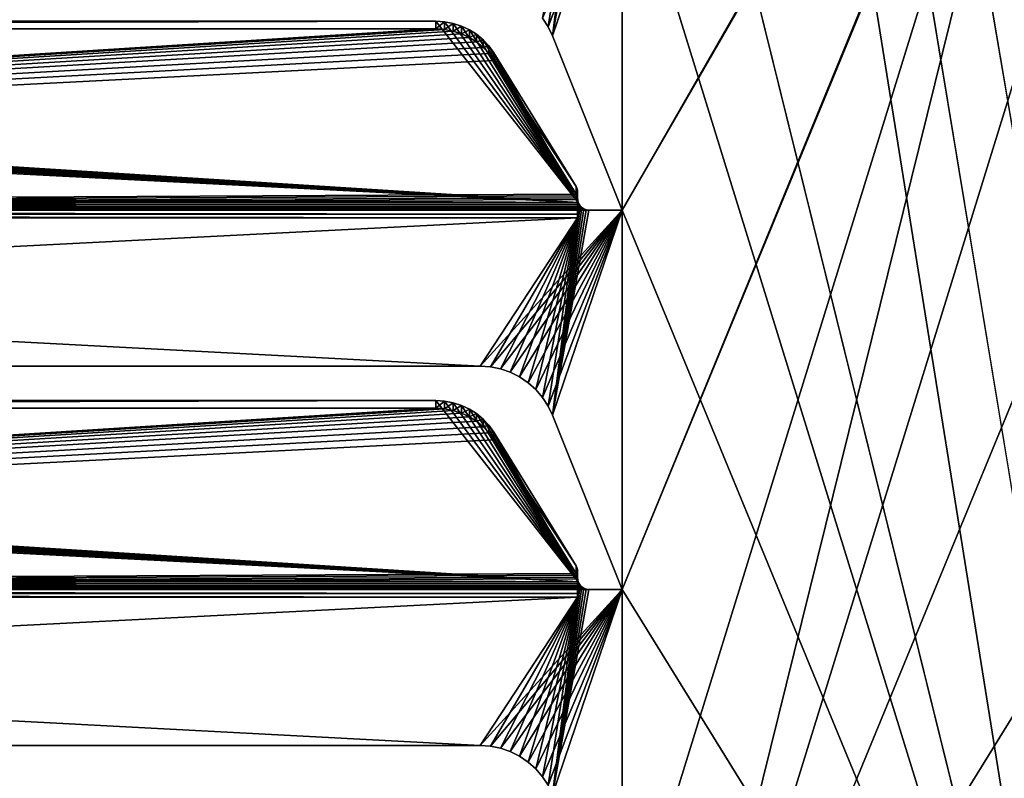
# Model space of a CAD drawing. Extents: x -547 to 547, y 0 to 578.
# Tile 260 of 472: x 43 to 87, y 38 to 72. Entities that reach past the tile are written whole.
import ezdxf

# ---------------------------------------------------------------- set-up
doc = ezdxf.new("R2010")
doc.units = 0
doc.header["$LTSCALE"] = 65.185185
for name, color, linetype in [('3', 7, 'CONTINUOUS'), ('332', 7, 'CONTINUOUS'), ('339', 7, 'CONTINUOUS'), ('398', 7, 'CONTINUOUS'), ('399', 7, 'CONTINUOUS'), ('436', 7, 'CONTINUOUS'), ('437', 7, 'CONTINUOUS'), ('438', 7, 'CONTINUOUS'), ('441', 7, 'CONTINUOUS'), ('443', 7, 'CONTINUOUS'), ('444', 7, 'CONTINUOUS'), ('445', 7, 'CONTINUOUS'), ('446', 7, 'CONTINUOUS'), ('447', 7, 'CONTINUOUS'), ('448', 7, 'CONTINUOUS'), ('475', 7, 'CONTINUOUS'), ('476', 7, 'CONTINUOUS'), ('480', 7, 'CONTINUOUS'), ('482', 7, 'CONTINUOUS'), ('483', 7, 'CONTINUOUS'), ('484', 7, 'CONTINUOUS'), ('485', 7, 'CONTINUOUS'), ('486', 7, 'CONTINUOUS'), ('487', 7, 'CONTINUOUS'), ('603', 7, 'CONTINUOUS'), ('605', 7, 'CONTINUOUS'), ('615', 7, 'CONTINUOUS'), ('617', 7, 'CONTINUOUS'), ('675', 7, 'CONTINUOUS'), ('676', 7, 'CONTINUOUS'), ('687', 7, 'CONTINUOUS'), ('688', 7, 'CONTINUOUS'), ('9', 7, 'CONTINUOUS')]:
    doc.layers.add(name, color=color, linetype=linetype)

msp = doc.modelspace()

# ---------------------------------------------------------------- linework, layer by layer
at = {"layer": '3', "color": 7, "linetype": 'CONTINUOUS'}
for points in [[(528.7, 1.5, -68), (-528.7, 1.5, -68), (528.7, 576.5, -68), (528.7, 1.5, -68)], [(528.7, 576.5, -68), (-528.7, 1.5, -68), (-528.7, 576.5, -68), (528.7, 576.5, -68)]]:
    msp.add_3dface(points, dxfattribs=at)
at = {"layer": '332', "color": 7, "linetype": 'CONTINUOUS'}
for points in [[(90.5, 12, 68), (90.5, 29, 68), (0, 576.5, 68), (90.5, 12, 68)], [(69.5, 97, 68), (90.5, 12, 68), (0, 576.5, 68), (69.5, 97, 68)], [(90.5, 29, 68), (90.5, 46, 68), (0, 576.5, 68), (90.5, 29, 68)], [(90.5, 46, 68), (90.5, 63, 68), (0, 576.5, 68), (90.5, 46, 68)], [(90.5, 63, 68), (90.5, 80, 68), (0, 576.5, 68), (90.5, 63, 68)], [(0, 576.5, 68), (226.18, 105.217, 68), (525, 1.5, 68), (0, 576.5, 68)], [(525, 576.5, 68), (0, 576.5, 68), (525, 1.5, 68), (525, 576.5, 68)], [(69.5, 80, 68), (90.5, 12, 68), (69.5, 97, 68), (69.5, 80, 68)], [(65.927, 71.604, 68), (66.18, 71.217, 68), (69.5, 80, 68), (65.927, 71.604, 68)], [(66.18, 71.217, 68), (66.38, 70.8, 68), (69.5, 80, 68), (66.18, 71.217, 68)], [(66.38, 70.8, 68), (69.5, 63, 68), (69.5, 80, 68), (66.38, 70.8, 68)], [(69.5, 63, 68), (90.5, 12, 68), (69.5, 80, 68), (69.5, 63, 68)], [(-63.13, 56, 68), (63.13, 56, 68), (-69.5, 63, 68), (-63.13, 56, 68)], [(63.13, 56, 68), (69.5, 63, 68), (-69.5, 63, 68), (63.13, 56, 68)], [(63.13, 56, 68), (63.592, 55.969, 68), (69.5, 63, 68), (63.13, 56, 68)], [(63.592, 55.969, 68), (64.045, 55.878, 68), (69.5, 63, 68), (63.592, 55.969, 68)], [(64.045, 55.878, 68), (64.483, 55.728, 68), (69.5, 63, 68), (64.045, 55.878, 68)], [(64.483, 55.728, 68), (64.897, 55.522, 68), (69.5, 63, 68), (64.483, 55.728, 68)], [(64.897, 55.522, 68), (65.28, 55.262, 68), (69.5, 63, 68), (64.897, 55.522, 68)], [(65.28, 55.262, 68), (65.625, 54.955, 68), (69.5, 63, 68), (65.28, 55.262, 68)], [(65.625, 54.955, 68), (65.927, 54.604, 68), (69.5, 63, 68), (65.625, 54.955, 68)], [(65.927, 54.604, 68), (66.18, 54.217, 68), (69.5, 63, 68), (65.927, 54.604, 68)], [(66.18, 54.217, 68), (66.38, 53.8, 68), (69.5, 63, 68), (66.18, 54.217, 68)], [(66.38, 53.8, 68), (69.5, 46, 68), (69.5, 63, 68), (66.38, 53.8, 68)], [(69.5, 46, 68), (90.5, 12, 68), (69.5, 63, 68), (69.5, 46, 68)], [(-63.13, 39, 68), (63.13, 39, 68), (-69.5, 46, 68), (-63.13, 39, 68)], [(63.13, 39, 68), (69.5, 46, 68), (-69.5, 46, 68), (63.13, 39, 68)], [(63.13, 39, 68), (63.592, 38.969, 68), (69.5, 46, 68), (63.13, 39, 68)], [(63.592, 38.969, 68), (64.045, 38.878, 68), (69.5, 46, 68), (63.592, 38.969, 68)], [(64.045, 38.878, 68), (64.483, 38.728, 68), (69.5, 46, 68), (64.045, 38.878, 68)], [(64.483, 38.728, 68), (64.897, 38.522, 68), (69.5, 46, 68), (64.483, 38.728, 68)], [(64.897, 38.522, 68), (65.28, 38.262, 68), (69.5, 46, 68), (64.897, 38.522, 68)], [(65.28, 38.262, 68), (65.625, 37.955, 68), (69.5, 46, 68), (65.28, 38.262, 68)], [(65.625, 37.955, 68), (65.927, 37.604, 68), (69.5, 46, 68), (65.625, 37.955, 68)], [(65.927, 37.604, 68), (66.18, 37.217, 68), (69.5, 46, 68), (65.927, 37.604, 68)], [(66.18, 37.217, 68), (66.38, 36.8, 68), (69.5, 46, 68), (66.18, 37.217, 68)], [(66.38, 36.8, 68), (69.5, 29, 68), (69.5, 46, 68), (66.38, 36.8, 68)], [(69.5, 29, 68), (90.5, 12, 68), (69.5, 46, 68), (69.5, 29, 68)]]:
    msp.add_3dface(points, dxfattribs=at)
at = {"layer": '339', "color": 3, "linetype": 'CONTINUOUS'}
for points in [[(349, 551.5, 67), (69.5, 63, 67), (69.5, 80, 67), (349, 551.5, 67)], [(69.5, 63, 67), (349, 551.5, 67), (93.82, 105.217, 67), (69.5, 63, 67)], [(93.62, 104.8, 67), (69.5, 63, 67), (93.82, 105.217, 67), (93.62, 104.8, 67)], [(69.5, 46, 67), (69.5, 63, 67), (93.62, 104.8, 67), (69.5, 46, 67)], [(90.5, 97, 67), (69.5, 46, 67), (93.62, 104.8, 67), (90.5, 97, 67)], [(69.5, 12, 67), (69.5, 29, 67), (90.5, 97, 67), (69.5, 12, 67)], [(90.5, 80, 67), (69.5, 12, 67), (90.5, 97, 67), (90.5, 80, 67)], [(69.5, 29, 67), (69.5, 46, 67), (90.5, 97, 67), (69.5, 29, 67)], [(67.688, 80.109, 67), (66.38, 70.8, 67), (67.609, 80.188, 67), (67.688, 80.109, 67)], [(67.609, 80.188, 67), (66.38, 70.8, 67), (67.5, 79.647, 67), (67.609, 80.188, 67)], [(67.783, 80.05, 67), (66.38, 70.8, 67), (67.688, 80.109, 67), (67.783, 80.05, 67)], [(67.889, 80.013, 67), (66.38, 70.8, 67), (67.783, 80.05, 67), (67.889, 80.013, 67)], [(68, 80, 67), (66.38, 70.8, 67), (67.889, 80.013, 67), (68, 80, 67)], [(69.5, 63, 67), (66.38, 70.8, 67), (69.5, 80, 67), (69.5, 63, 67)], [(69.5, 80, 67), (66.38, 70.8, 67), (68, 80, 67), (69.5, 80, 67)], [(90.5, 63, 67), (69.5, 12, 67), (90.5, 80, 67), (90.5, 63, 67)], [(66.18, 71.217, 67), (65.927, 71.604, 67), (67.5, 79.647, 67), (66.18, 71.217, 67)], [(66.38, 70.8, 67), (66.18, 71.217, 67), (67.5, 79.647, 67), (66.38, 70.8, 67)], [(67.688, 63.109, 67), (66.38, 53.8, 67), (67.609, 63.188, 67), (67.688, 63.109, 67)], [(67.609, 63.188, 67), (66.38, 53.8, 67), (67.5, 62.647, 67), (67.609, 63.188, 67)], [(67.783, 63.05, 67), (66.38, 53.8, 67), (67.688, 63.109, 67), (67.783, 63.05, 67)], [(67.5, 63.5, 67), (67.513, 63.389, 67), (67.5, 62.647, 67), (67.5, 63.5, 67)], [(67.513, 63.389, 67), (67.55, 63.283, 67), (67.5, 62.647, 67), (67.513, 63.389, 67)], [(67.55, 63.283, 67), (67.609, 63.188, 67), (67.5, 62.647, 67), (67.55, 63.283, 67)], [(-63.13, 56, 67), (-67.5, 62.647, 67), (67.5, 62.647, 67), (-63.13, 56, 67)], [(63.13, 56, 67), (-63.13, 56, 67), (67.5, 62.647, 67), (63.13, 56, 67)], [(63.592, 55.969, 67), (63.13, 56, 67), (67.5, 62.647, 67), (63.592, 55.969, 67)], [(64.045, 55.878, 67), (63.592, 55.969, 67), (67.5, 62.647, 67), (64.045, 55.878, 67)], [(64.483, 55.728, 67), (64.045, 55.878, 67), (67.5, 62.647, 67), (64.483, 55.728, 67)], [(64.897, 55.522, 67), (64.483, 55.728, 67), (67.5, 62.647, 67), (64.897, 55.522, 67)], [(65.28, 55.262, 67), (64.897, 55.522, 67), (67.5, 62.647, 67), (65.28, 55.262, 67)], [(65.625, 54.955, 67), (65.28, 55.262, 67), (67.5, 62.647, 67), (65.625, 54.955, 67)], [(65.927, 54.604, 67), (65.625, 54.955, 67), (67.5, 62.647, 67), (65.927, 54.604, 67)], [(66.18, 54.217, 67), (65.927, 54.604, 67), (67.5, 62.647, 67), (66.18, 54.217, 67)], [(66.38, 53.8, 67), (66.18, 54.217, 67), (67.5, 62.647, 67), (66.38, 53.8, 67)], [(67.889, 63.013, 67), (66.38, 53.8, 67), (67.783, 63.05, 67), (67.889, 63.013, 67)], [(68, 63, 67), (66.38, 53.8, 67), (67.889, 63.013, 67), (68, 63, 67)], [(69.5, 46, 67), (66.38, 53.8, 67), (69.5, 63, 67), (69.5, 46, 67)], [(69.5, 63, 67), (66.38, 53.8, 67), (68, 63, 67), (69.5, 63, 67)], [(90.5, 46, 67), (69.5, 12, 67), (90.5, 63, 67), (90.5, 46, 67)], [(67.5, 46.5, 67), (67.513, 46.389, 67), (67.5, 45.647, 67), (67.5, 46.5, 67)], [(67.513, 46.389, 67), (67.55, 46.283, 67), (67.5, 45.647, 67), (67.513, 46.389, 67)], [(67.688, 46.109, 67), (66.38, 36.8, 67), (67.609, 46.188, 67), (67.688, 46.109, 67)], [(67.609, 46.188, 67), (66.38, 36.8, 67), (67.5, 45.647, 67), (67.609, 46.188, 67)], [(67.783, 46.05, 67), (66.38, 36.8, 67), (67.688, 46.109, 67), (67.783, 46.05, 67)], [(67.889, 46.013, 67), (66.38, 36.8, 67), (67.783, 46.05, 67), (67.889, 46.013, 67)], [(68, 46, 67), (66.38, 36.8, 67), (67.889, 46.013, 67), (68, 46, 67)], [(69.5, 29, 67), (66.38, 36.8, 67), (69.5, 46, 67), (69.5, 29, 67)], [(69.5, 46, 67), (66.38, 36.8, 67), (68, 46, 67), (69.5, 46, 67)], [(67.55, 46.283, 67), (67.609, 46.188, 67), (67.5, 45.647, 67), (67.55, 46.283, 67)], [(90.5, 29, 67), (69.5, 12, 67), (90.5, 46, 67), (90.5, 29, 67)], [(-63.13, 39, 67), (-67.5, 45.647, 67), (67.5, 45.647, 67), (-63.13, 39, 67)], [(63.13, 39, 67), (-63.13, 39, 67), (67.5, 45.647, 67), (63.13, 39, 67)], [(63.592, 38.969, 67), (63.13, 39, 67), (67.5, 45.647, 67), (63.592, 38.969, 67)], [(64.045, 38.878, 67), (63.592, 38.969, 67), (67.5, 45.647, 67), (64.045, 38.878, 67)], [(64.483, 38.728, 67), (64.045, 38.878, 67), (67.5, 45.647, 67), (64.483, 38.728, 67)], [(64.897, 38.522, 67), (64.483, 38.728, 67), (67.5, 45.647, 67), (64.897, 38.522, 67)], [(65.28, 38.262, 67), (64.897, 38.522, 67), (67.5, 45.647, 67), (65.28, 38.262, 67)], [(65.625, 37.955, 67), (65.28, 38.262, 67), (67.5, 45.647, 67), (65.625, 37.955, 67)], [(65.927, 37.604, 67), (65.625, 37.955, 67), (67.5, 45.647, 67), (65.927, 37.604, 67)], [(66.18, 37.217, 67), (65.927, 37.604, 67), (67.5, 45.647, 67), (66.18, 37.217, 67)], [(66.38, 36.8, 67), (66.18, 37.217, 67), (67.5, 45.647, 67), (66.38, 36.8, 67)]]:
    msp.add_3dface(points, dxfattribs=at)
at = {"layer": '398', "color": 7, "linetype": 'CONTINUOUS'}
for points in [[(63.592, 38.969, 68), (63.13, 39, 68), (63.592, 38.969, 67), (63.592, 38.969, 68)], [(63.592, 38.969, 67), (63.13, 39, 68), (63.13, 39, 67.5), (63.592, 38.969, 67)], [(63.13, 39, 67), (63.592, 38.969, 67), (63.13, 39, 67.5), (63.13, 39, 67)], [(64.045, 38.878, 68), (63.592, 38.969, 68), (64.045, 38.878, 67), (64.045, 38.878, 68)], [(63.592, 38.969, 68), (63.592, 38.969, 67), (64.045, 38.878, 67), (63.592, 38.969, 68)], [(64.483, 38.728, 68), (64.045, 38.878, 68), (64.483, 38.728, 67), (64.483, 38.728, 68)], [(64.045, 38.878, 68), (64.045, 38.878, 67), (64.483, 38.728, 67), (64.045, 38.878, 68)], [(64.897, 38.522, 68), (64.483, 38.728, 68), (64.897, 38.522, 67), (64.897, 38.522, 68)], [(64.483, 38.728, 68), (64.483, 38.728, 67), (64.897, 38.522, 67), (64.483, 38.728, 68)], [(65.28, 38.262, 68), (64.897, 38.522, 68), (65.28, 38.262, 67), (65.28, 38.262, 68)], [(64.897, 38.522, 68), (64.897, 38.522, 67), (65.28, 38.262, 67), (64.897, 38.522, 68)], [(65.625, 37.955, 68), (65.28, 38.262, 68), (65.625, 37.955, 67), (65.625, 37.955, 68)], [(65.28, 38.262, 68), (65.28, 38.262, 67), (65.625, 37.955, 67), (65.28, 38.262, 68)], [(65.927, 37.604, 68), (65.625, 37.955, 68), (65.927, 37.604, 67), (65.927, 37.604, 68)], [(65.625, 37.955, 68), (65.625, 37.955, 67), (65.927, 37.604, 67), (65.625, 37.955, 68)], [(66.18, 37.217, 68), (65.927, 37.604, 68), (66.18, 37.217, 67), (66.18, 37.217, 68)], [(65.927, 37.604, 68), (65.927, 37.604, 67), (66.18, 37.217, 67), (65.927, 37.604, 68)]]:
    msp.add_3dface(points, dxfattribs=at)
at = {"layer": '399', "color": 7, "linetype": 'CONTINUOUS'}
for points in [[(63.13, 39, 68), (-63.13, 39, 68), (63.13, 39, 67.5), (63.13, 39, 68)], [(-63.13, 39, 68), (63.13, 39, 67), (63.13, 39, 67.5), (-63.13, 39, 68)], [(63.13, 39, 67), (-63.13, 39, 68), (-63.13, 39, 67.5), (63.13, 39, 67)], [(-63.13, 39, 67), (63.13, 39, 67), (-63.13, 39, 67.5), (-63.13, 39, 67)]]:
    msp.add_3dface(points, dxfattribs=at)
at = {"layer": '436', "color": 7, "linetype": 'CONTINUOUS'}
for points in [[(69.5, 46, 68), (66.38, 53.8, 68), (69.5, 46, 67), (69.5, 46, 68)], [(69.5, 46, 67), (66.38, 53.8, 68), (66.38, 53.8, 67.5), (69.5, 46, 67)], [(66.38, 53.8, 67), (69.5, 46, 67), (66.38, 53.8, 67.5), (66.38, 53.8, 67)]]:
    msp.add_3dface(points, dxfattribs=at)
at = {"layer": '437', "color": 7, "linetype": 'CONTINUOUS'}
for points in [[(63.592, 55.969, 68), (63.13, 56, 68), (63.592, 55.969, 67), (63.592, 55.969, 68)], [(63.592, 55.969, 67), (63.13, 56, 68), (63.13, 56, 67.5), (63.592, 55.969, 67)], [(63.13, 56, 67), (63.592, 55.969, 67), (63.13, 56, 67.5), (63.13, 56, 67)], [(64.045, 55.878, 68), (63.592, 55.969, 68), (64.045, 55.878, 67), (64.045, 55.878, 68)], [(63.592, 55.969, 68), (63.592, 55.969, 67), (64.045, 55.878, 67), (63.592, 55.969, 68)], [(64.483, 55.728, 68), (64.045, 55.878, 68), (64.483, 55.728, 67), (64.483, 55.728, 68)], [(64.045, 55.878, 68), (64.045, 55.878, 67), (64.483, 55.728, 67), (64.045, 55.878, 68)], [(64.897, 55.522, 68), (64.483, 55.728, 68), (64.897, 55.522, 67), (64.897, 55.522, 68)], [(64.483, 55.728, 68), (64.483, 55.728, 67), (64.897, 55.522, 67), (64.483, 55.728, 68)], [(65.28, 55.262, 68), (64.897, 55.522, 68), (65.28, 55.262, 67), (65.28, 55.262, 68)], [(64.897, 55.522, 68), (64.897, 55.522, 67), (65.28, 55.262, 67), (64.897, 55.522, 68)], [(65.625, 54.955, 68), (65.28, 55.262, 68), (65.625, 54.955, 67), (65.625, 54.955, 68)], [(65.28, 55.262, 68), (65.28, 55.262, 67), (65.625, 54.955, 67), (65.28, 55.262, 68)], [(65.927, 54.604, 68), (65.625, 54.955, 68), (65.927, 54.604, 67), (65.927, 54.604, 68)], [(65.625, 54.955, 68), (65.625, 54.955, 67), (65.927, 54.604, 67), (65.625, 54.955, 68)], [(66.18, 54.217, 68), (65.927, 54.604, 68), (66.18, 54.217, 67), (66.18, 54.217, 68)], [(65.927, 54.604, 68), (65.927, 54.604, 67), (66.18, 54.217, 67), (65.927, 54.604, 68)], [(66.38, 53.8, 68), (66.18, 54.217, 68), (66.38, 53.8, 67.5), (66.38, 53.8, 68)], [(66.18, 54.217, 68), (66.18, 54.217, 67), (66.38, 53.8, 67), (66.18, 54.217, 68)], [(66.18, 54.217, 68), (66.38, 53.8, 67), (66.38, 53.8, 67.5), (66.18, 54.217, 68)]]:
    msp.add_3dface(points, dxfattribs=at)
at = {"layer": '438', "color": 7, "linetype": 'CONTINUOUS'}
for points in [[(63.13, 56, 68), (-63.13, 56, 68), (63.13, 56, 67.5), (63.13, 56, 68)], [(-63.13, 56, 68), (63.13, 56, 67), (63.13, 56, 67.5), (-63.13, 56, 68)], [(63.13, 56, 67), (-63.13, 56, 68), (-63.13, 56, 67.5), (63.13, 56, 67)], [(-63.13, 56, 67), (63.13, 56, 67), (-63.13, 56, 67.5), (-63.13, 56, 67)]]:
    msp.add_3dface(points, dxfattribs=at)
at = {"layer": '441', "color": 7, "linetype": 'CONTINUOUS'}
for points in [[(-69.5, 46, 68), (69.5, 46, 68), (-68, 46, 67.969), (-69.5, 46, 68)], [(69.5, 46, 68), (68, 46, 67.969), (-68, 46, 67.969), (69.5, 46, 68)], [(69.5, 46, 68), (69.5, 46, 67), (68, 46, 67), (69.5, 46, 68)], [(69.5, 46, 68), (68, 46, 67), (68, 46, 67.969), (69.5, 46, 68)]]:
    msp.add_3dface(points, dxfattribs=at)
at = {"layer": '443', "color": 7, "linetype": 'CONTINUOUS'}
for points in [[(67.5, 46.5, 67), (67.5, 46.472, 66.764), (67.5, 46.814, 67.704), (67.5, 46.5, 67)], [(67.5, 46.5, 67.818), (67.5, 46.5, 67), (67.5, 46.814, 67.704), (67.5, 46.5, 67.818)], [(67.5, 46.5, 67), (67.5, 45.647, 67), (67.5, 45.821, 66.985), (67.5, 46.5, 67)], [(67.5, 46.472, 66.764), (67.5, 46.5, 67), (67.5, 45.989, 66.94), (67.5, 46.472, 66.764)], [(67.5, 45.989, 66.94), (67.5, 46.5, 67), (67.5, 45.821, 66.985), (67.5, 45.989, 66.94)]]:
    msp.add_3dface(points, dxfattribs=at)
at = {"layer": '444', "color": 7, "linetype": 'CONTINUOUS'}
for points in [[(-62.297, 54.243, 65), (67.529, 46.331, 67.879), (-61.926, 54.361, 64.957), (-62.297, 54.243, 65)], [(-61.926, 54.361, 64.957), (67.529, 46.331, 67.879), (-61.541, 54.433, 64.931), (-61.926, 54.361, 64.957)], [(-61.541, 54.433, 64.931), (67.529, 46.331, 67.879), (-61.149, 54.457, 64.922), (-61.541, 54.433, 64.931)], [(-61.149, 54.457, 64.922), (67.529, 46.331, 67.879), (61.149, 54.457, 64.922), (-61.149, 54.457, 64.922)], [(61.149, 54.457, 64.922), (67.529, 46.331, 67.879), (61.541, 54.433, 64.931), (61.149, 54.457, 64.922)], [(61.541, 54.433, 64.931), (67.529, 46.331, 67.879), (61.926, 54.361, 64.957), (61.541, 54.433, 64.931)], [(61.926, 54.361, 64.957), (67.529, 46.331, 67.879), (62.297, 54.243, 65), (61.926, 54.361, 64.957)], [(-63.27, 53.632, 65.222), (67.529, 46.331, 67.879), (-62.975, 53.875, 65.134), (-63.27, 53.632, 65.222)], [(-62.975, 53.875, 65.134), (67.529, 46.331, 67.879), (-62.649, 54.08, 65.059), (-62.975, 53.875, 65.134)], [(-62.649, 54.08, 65.059), (67.529, 46.331, 67.879), (-62.297, 54.243, 65), (-62.649, 54.08, 65.059)], [(62.297, 54.243, 65), (67.529, 46.331, 67.879), (62.649, 54.08, 65.059), (62.297, 54.243, 65)], [(62.649, 54.08, 65.059), (67.529, 46.331, 67.879), (62.975, 53.875, 65.134), (62.649, 54.08, 65.059)], [(62.975, 53.875, 65.134), (67.529, 46.331, 67.879), (63.27, 53.632, 65.222), (62.975, 53.875, 65.134)], [(-63.529, 53.354, 65.323), (67.529, 46.331, 67.879), (-63.27, 53.632, 65.222), (-63.529, 53.354, 65.323)], [(63.27, 53.632, 65.222), (67.529, 46.331, 67.879), (63.529, 53.354, 65.323), (63.27, 53.632, 65.222)], [(-67.433, 47.049, 67.618), (67.529, 46.331, 67.879), (-63.747, 53.048, 65.435), (-67.433, 47.049, 67.618)], [(-63.747, 53.048, 65.435), (67.529, 46.331, 67.879), (-63.529, 53.354, 65.323), (-63.747, 53.048, 65.435)], [(67.529, 46.331, 67.879), (63.747, 53.048, 65.435), (63.529, 53.354, 65.323), (67.529, 46.331, 67.879)], [(67.433, 47.049, 67.618), (63.747, 53.048, 65.435), (67.507, 46.414, 67.849), (67.433, 47.049, 67.618)], [(67.507, 46.414, 67.849), (63.747, 53.048, 65.435), (67.529, 46.331, 67.879), (67.507, 46.414, 67.849)], [(-67.5, 46.814, 67.704), (67.529, 46.331, 67.879), (-67.492, 46.895, 67.674), (-67.5, 46.814, 67.704)], [(-67.5, 46.814, 67.704), (-67.5, 46.5, 67.818), (67.529, 46.331, 67.879), (-67.5, 46.814, 67.704)], [(-67.492, 46.895, 67.674), (67.529, 46.331, 67.879), (-67.47, 46.974, 67.645), (-67.492, 46.895, 67.674)], [(-67.47, 46.974, 67.645), (67.529, 46.331, 67.879), (-67.433, 47.049, 67.618), (-67.47, 46.974, 67.645)], [(67.433, 47.049, 67.618), (67.5, 46.5, 67.818), (67.47, 46.974, 67.645), (67.433, 47.049, 67.618)], [(67.5, 46.5, 67.818), (67.433, 47.049, 67.618), (67.507, 46.414, 67.849), (67.5, 46.5, 67.818)], [(67.47, 46.974, 67.645), (67.5, 46.5, 67.818), (67.492, 46.895, 67.674), (67.47, 46.974, 67.645)], [(67.5, 46.5, 67.818), (67.5, 46.814, 67.704), (67.492, 46.895, 67.674), (67.5, 46.5, 67.818)], [(-67.529, 46.331, 67.879), (67.529, 46.331, 67.879), (-67.507, 46.414, 67.849), (-67.529, 46.331, 67.879)], [(67.529, 46.331, 67.879), (-67.5, 46.5, 67.818), (-67.507, 46.414, 67.849), (67.529, 46.331, 67.879)]]:
    msp.add_3dface(points, dxfattribs=at)
at = {"layer": '445', "color": 7, "linetype": 'CONTINUOUS'}
for points in [[(67.529, 46.331, 67.879), (-67.529, 46.331, 67.879), (-67.572, 46.241, 67.91), (67.529, 46.331, 67.879)], [(67.529, 46.331, 67.879), (-67.572, 46.241, 67.91), (67.572, 46.241, 67.91), (67.529, 46.331, 67.879)], [(-68, 46, 67.969), (68, 46, 67.969), (67.899, 46.01, 67.967), (-68, 46, 67.969)], [(-67.899, 46.01, 67.967), (-68, 46, 67.969), (67.899, 46.01, 67.967), (-67.899, 46.01, 67.967)], [(-67.803, 46.041, 67.961), (-67.899, 46.01, 67.967), (67.803, 46.041, 67.961), (-67.803, 46.041, 67.961)], [(67.803, 46.041, 67.961), (-67.899, 46.01, 67.967), (67.899, 46.01, 67.967), (67.803, 46.041, 67.961)], [(-67.713, 46.09, 67.95), (-67.803, 46.041, 67.961), (67.713, 46.09, 67.95), (-67.713, 46.09, 67.95)], [(67.713, 46.09, 67.95), (-67.803, 46.041, 67.961), (67.803, 46.041, 67.961), (67.713, 46.09, 67.95)], [(-67.635, 46.158, 67.934), (-67.713, 46.09, 67.95), (67.635, 46.158, 67.934), (-67.635, 46.158, 67.934)], [(67.635, 46.158, 67.934), (-67.713, 46.09, 67.95), (67.713, 46.09, 67.95), (67.635, 46.158, 67.934)], [(-67.572, 46.241, 67.91), (-67.635, 46.158, 67.934), (67.572, 46.241, 67.91), (-67.572, 46.241, 67.91)], [(67.572, 46.241, 67.91), (-67.635, 46.158, 67.934), (67.635, 46.158, 67.934), (67.572, 46.241, 67.91)]]:
    msp.add_3dface(points, dxfattribs=at)
at = {"layer": '446', "color": 7, "linetype": 'CONTINUOUS'}
for points in [[(-67.5, 45.821, 66.985), (-67.5, 45.989, 66.94), (67.5, 45.821, 66.985), (-67.5, 45.821, 66.985)], [(-67.5, 45.989, 66.94), (67.5, 45.989, 66.94), (67.5, 45.821, 66.985), (-67.5, 45.989, 66.94)], [(67.5, 45.647, 67), (-67.5, 45.647, 67), (-67.5, 45.821, 66.985), (67.5, 45.647, 67)], [(67.5, 45.647, 67), (-67.5, 45.821, 66.985), (67.5, 45.821, 66.985), (67.5, 45.647, 67)]]:
    msp.add_3dface(points, dxfattribs=at)
at = {"layer": '447', "color": 7, "linetype": 'CONTINUOUS'}
for points in [[(61.149, 54.115, 63.982), (-67.5, 45.989, 66.94), (-61.149, 54.115, 63.982), (61.149, 54.115, 63.982)], [(-67.5, 45.989, 66.94), (61.149, 54.115, 63.982), (61.541, 54.091, 63.991), (-67.5, 45.989, 66.94)], [(61.926, 54.019, 64.017), (-67.5, 45.989, 66.94), (61.541, 54.091, 63.991), (61.926, 54.019, 64.017)], [(62.297, 53.901, 64.06), (-67.5, 45.989, 66.94), (61.926, 54.019, 64.017), (62.297, 53.901, 64.06)], [(62.649, 53.738, 64.12), (-67.5, 45.989, 66.94), (62.297, 53.901, 64.06), (62.649, 53.738, 64.12)], [(62.975, 53.533, 64.194), (-67.5, 45.989, 66.94), (62.649, 53.738, 64.12), (62.975, 53.533, 64.194)], [(63.27, 53.29, 64.283), (-67.5, 45.989, 66.94), (62.975, 53.533, 64.194), (63.27, 53.29, 64.283)], [(63.529, 53.012, 64.384), (-67.5, 45.989, 66.94), (63.27, 53.29, 64.283), (63.529, 53.012, 64.384)], [(63.747, 52.706, 64.495), (-67.5, 45.989, 66.94), (63.529, 53.012, 64.384), (63.747, 52.706, 64.495)], [(67.433, 46.707, 66.679), (-67.5, 45.989, 66.94), (63.747, 52.706, 64.495), (67.433, 46.707, 66.679)], [(67.47, 46.632, 66.706), (-67.5, 45.989, 66.94), (67.433, 46.707, 66.679), (67.47, 46.632, 66.706)], [(67.492, 46.553, 66.734), (-67.5, 45.989, 66.94), (67.47, 46.632, 66.706), (67.492, 46.553, 66.734)], [(67.5, 46.472, 66.764), (-67.5, 45.989, 66.94), (67.492, 46.553, 66.734), (67.5, 46.472, 66.764)], [(-67.5, 45.989, 66.94), (67.5, 46.472, 66.764), (67.5, 45.989, 66.94), (-67.5, 45.989, 66.94)]]:
    msp.add_3dface(points, dxfattribs=at)
at = {"layer": '448', "color": 7, "linetype": 'CONTINUOUS'}
for points in [[(-61.149, 54.457, 64.922), (61.149, 54.457, 64.922), (-61.149, 54.115, 63.982), (-61.149, 54.457, 64.922)], [(61.149, 54.457, 64.922), (61.149, 54.115, 63.982), (-61.149, 54.115, 63.982), (61.149, 54.457, 64.922)]]:
    msp.add_3dface(points, dxfattribs=at)
at = {"layer": '475', "color": 7, "linetype": 'CONTINUOUS'}
for points in [[(69.5, 63, 68), (66.38, 70.8, 68), (69.5, 63, 67), (69.5, 63, 68)], [(69.5, 63, 67), (66.38, 70.8, 68), (66.38, 70.8, 67.5), (69.5, 63, 67)], [(66.38, 70.8, 67), (69.5, 63, 67), (66.38, 70.8, 67.5), (66.38, 70.8, 67)]]:
    msp.add_3dface(points, dxfattribs=at)
at = {"layer": '476', "color": 7, "linetype": 'CONTINUOUS'}
for points in [[(66.18, 71.217, 68), (65.927, 71.604, 68), (66.18, 71.217, 67), (66.18, 71.217, 68)], [(65.927, 71.604, 68), (65.927, 71.604, 67), (66.18, 71.217, 67), (65.927, 71.604, 68)], [(66.38, 70.8, 68), (66.18, 71.217, 68), (66.38, 70.8, 67.5), (66.38, 70.8, 68)], [(66.18, 71.217, 68), (66.18, 71.217, 67), (66.38, 70.8, 67), (66.18, 71.217, 68)], [(66.18, 71.217, 68), (66.38, 70.8, 67), (66.38, 70.8, 67.5), (66.18, 71.217, 68)]]:
    msp.add_3dface(points, dxfattribs=at)
at = {"layer": '480', "color": 7, "linetype": 'CONTINUOUS'}
for points in [[(-69.5, 63, 68), (69.5, 63, 68), (-68, 63, 67.969), (-69.5, 63, 68)], [(69.5, 63, 68), (68, 63, 67.969), (-68, 63, 67.969), (69.5, 63, 68)], [(69.5, 63, 68), (69.5, 63, 67), (68, 63, 67), (69.5, 63, 68)], [(69.5, 63, 68), (68, 63, 67), (68, 63, 67.969), (69.5, 63, 68)]]:
    msp.add_3dface(points, dxfattribs=at)
at = {"layer": '482', "color": 7, "linetype": 'CONTINUOUS'}
for points in [[(67.5, 63.5, 67), (67.5, 63.472, 66.764), (67.5, 63.814, 67.704), (67.5, 63.5, 67)], [(67.5, 63.5, 67.818), (67.5, 63.5, 67), (67.5, 63.814, 67.704), (67.5, 63.5, 67.818)], [(67.5, 63.5, 67), (67.5, 62.647, 67), (67.5, 62.821, 66.985), (67.5, 63.5, 67)], [(67.5, 63.472, 66.764), (67.5, 63.5, 67), (67.5, 62.989, 66.94), (67.5, 63.472, 66.764)], [(67.5, 62.989, 66.94), (67.5, 63.5, 67), (67.5, 62.821, 66.985), (67.5, 62.989, 66.94)]]:
    msp.add_3dface(points, dxfattribs=at)
at = {"layer": '483', "color": 7, "linetype": 'CONTINUOUS'}
for points in [[(-61.541, 71.433, 64.931), (67.529, 63.331, 67.879), (-61.149, 71.457, 64.922), (-61.541, 71.433, 64.931)], [(-61.149, 71.457, 64.922), (67.529, 63.331, 67.879), (61.149, 71.457, 64.922), (-61.149, 71.457, 64.922)], [(61.149, 71.457, 64.922), (67.529, 63.331, 67.879), (61.541, 71.433, 64.931), (61.149, 71.457, 64.922)], [(-62.975, 70.875, 65.134), (67.529, 63.331, 67.879), (-62.649, 71.08, 65.059), (-62.975, 70.875, 65.134)], [(-62.649, 71.08, 65.059), (67.529, 63.331, 67.879), (-62.297, 71.243, 65), (-62.649, 71.08, 65.059)], [(-62.297, 71.243, 65), (67.529, 63.331, 67.879), (-61.926, 71.361, 64.957), (-62.297, 71.243, 65)], [(-61.926, 71.361, 64.957), (67.529, 63.331, 67.879), (-61.541, 71.433, 64.931), (-61.926, 71.361, 64.957)], [(61.541, 71.433, 64.931), (67.529, 63.331, 67.879), (61.926, 71.361, 64.957), (61.541, 71.433, 64.931)], [(61.926, 71.361, 64.957), (67.529, 63.331, 67.879), (62.297, 71.243, 65), (61.926, 71.361, 64.957)], [(62.297, 71.243, 65), (67.529, 63.331, 67.879), (62.649, 71.08, 65.059), (62.297, 71.243, 65)], [(62.649, 71.08, 65.059), (67.529, 63.331, 67.879), (62.975, 70.875, 65.134), (62.649, 71.08, 65.059)], [(-63.529, 70.354, 65.323), (67.529, 63.331, 67.879), (-63.27, 70.632, 65.222), (-63.529, 70.354, 65.323)], [(-63.27, 70.632, 65.222), (67.529, 63.331, 67.879), (-62.975, 70.875, 65.134), (-63.27, 70.632, 65.222)], [(62.975, 70.875, 65.134), (67.529, 63.331, 67.879), (63.27, 70.632, 65.222), (62.975, 70.875, 65.134)], [(63.27, 70.632, 65.222), (67.529, 63.331, 67.879), (63.529, 70.354, 65.323), (63.27, 70.632, 65.222)], [(-63.747, 70.048, 65.435), (67.529, 63.331, 67.879), (-63.529, 70.354, 65.323), (-63.747, 70.048, 65.435)], [(67.529, 63.331, 67.879), (63.747, 70.048, 65.435), (63.529, 70.354, 65.323), (67.529, 63.331, 67.879)], [(-67.433, 64.049, 67.618), (67.529, 63.331, 67.879), (-63.747, 70.048, 65.435), (-67.433, 64.049, 67.618)], [(67.433, 64.049, 67.618), (63.747, 70.048, 65.435), (67.507, 63.414, 67.849), (67.433, 64.049, 67.618)], [(67.507, 63.414, 67.849), (63.747, 70.048, 65.435), (67.529, 63.331, 67.879), (67.507, 63.414, 67.849)], [(-67.492, 63.895, 67.674), (67.529, 63.331, 67.879), (-67.47, 63.974, 67.645), (-67.492, 63.895, 67.674)], [(-67.47, 63.974, 67.645), (67.529, 63.331, 67.879), (-67.433, 64.049, 67.618), (-67.47, 63.974, 67.645)], [(67.433, 64.049, 67.618), (67.5, 63.5, 67.818), (67.47, 63.974, 67.645), (67.433, 64.049, 67.618)], [(67.5, 63.5, 67.818), (67.433, 64.049, 67.618), (67.507, 63.414, 67.849), (67.5, 63.5, 67.818)], [(67.47, 63.974, 67.645), (67.5, 63.5, 67.818), (67.492, 63.895, 67.674), (67.47, 63.974, 67.645)], [(-67.5, 63.814, 67.704), (67.529, 63.331, 67.879), (-67.492, 63.895, 67.674), (-67.5, 63.814, 67.704)], [(-67.5, 63.814, 67.704), (-67.5, 63.5, 67.818), (67.529, 63.331, 67.879), (-67.5, 63.814, 67.704)], [(67.5, 63.5, 67.818), (67.5, 63.814, 67.704), (67.492, 63.895, 67.674), (67.5, 63.5, 67.818)], [(-67.529, 63.331, 67.879), (67.529, 63.331, 67.879), (-67.507, 63.414, 67.849), (-67.529, 63.331, 67.879)], [(67.529, 63.331, 67.879), (-67.5, 63.5, 67.818), (-67.507, 63.414, 67.849), (67.529, 63.331, 67.879)]]:
    msp.add_3dface(points, dxfattribs=at)
at = {"layer": '484', "color": 7, "linetype": 'CONTINUOUS'}
for points in [[(-67.713, 63.09, 67.95), (-67.803, 63.041, 67.961), (67.713, 63.09, 67.95), (-67.713, 63.09, 67.95)], [(67.713, 63.09, 67.95), (-67.803, 63.041, 67.961), (67.803, 63.041, 67.961), (67.713, 63.09, 67.95)], [(-67.635, 63.158, 67.934), (-67.713, 63.09, 67.95), (67.635, 63.158, 67.934), (-67.635, 63.158, 67.934)], [(67.635, 63.158, 67.934), (-67.713, 63.09, 67.95), (67.713, 63.09, 67.95), (67.635, 63.158, 67.934)], [(-67.572, 63.241, 67.91), (-67.635, 63.158, 67.934), (67.572, 63.241, 67.91), (-67.572, 63.241, 67.91)], [(67.572, 63.241, 67.91), (-67.635, 63.158, 67.934), (67.635, 63.158, 67.934), (67.572, 63.241, 67.91)], [(67.529, 63.331, 67.879), (-67.529, 63.331, 67.879), (-67.572, 63.241, 67.91), (67.529, 63.331, 67.879)], [(67.529, 63.331, 67.879), (-67.572, 63.241, 67.91), (67.572, 63.241, 67.91), (67.529, 63.331, 67.879)], [(-68, 63, 67.969), (68, 63, 67.969), (67.899, 63.01, 67.967), (-68, 63, 67.969)], [(-67.899, 63.01, 67.967), (-68, 63, 67.969), (67.899, 63.01, 67.967), (-67.899, 63.01, 67.967)], [(-67.803, 63.041, 67.961), (-67.899, 63.01, 67.967), (67.803, 63.041, 67.961), (-67.803, 63.041, 67.961)], [(67.803, 63.041, 67.961), (-67.899, 63.01, 67.967), (67.899, 63.01, 67.967), (67.803, 63.041, 67.961)]]:
    msp.add_3dface(points, dxfattribs=at)
at = {"layer": '485', "color": 7, "linetype": 'CONTINUOUS'}
for points in [[(-67.5, 62.821, 66.985), (-67.5, 62.989, 66.94), (67.5, 62.821, 66.985), (-67.5, 62.821, 66.985)], [(-67.5, 62.989, 66.94), (67.5, 62.989, 66.94), (67.5, 62.821, 66.985), (-67.5, 62.989, 66.94)], [(67.5, 62.647, 67), (-67.5, 62.647, 67), (-67.5, 62.821, 66.985), (67.5, 62.647, 67)], [(67.5, 62.647, 67), (-67.5, 62.821, 66.985), (67.5, 62.821, 66.985), (67.5, 62.647, 67)]]:
    msp.add_3dface(points, dxfattribs=at)
at = {"layer": '486', "color": 7, "linetype": 'CONTINUOUS'}
for points in [[(61.149, 71.115, 63.982), (-67.5, 62.989, 66.94), (-61.149, 71.115, 63.982), (61.149, 71.115, 63.982)], [(-67.5, 62.989, 66.94), (61.149, 71.115, 63.982), (61.541, 71.091, 63.991), (-67.5, 62.989, 66.94)], [(61.926, 71.019, 64.017), (-67.5, 62.989, 66.94), (61.541, 71.091, 63.991), (61.926, 71.019, 64.017)], [(62.297, 70.901, 64.06), (-67.5, 62.989, 66.94), (61.926, 71.019, 64.017), (62.297, 70.901, 64.06)], [(62.649, 70.738, 64.12), (-67.5, 62.989, 66.94), (62.297, 70.901, 64.06), (62.649, 70.738, 64.12)], [(62.975, 70.533, 64.194), (-67.5, 62.989, 66.94), (62.649, 70.738, 64.12), (62.975, 70.533, 64.194)], [(63.27, 70.29, 64.283), (-67.5, 62.989, 66.94), (62.975, 70.533, 64.194), (63.27, 70.29, 64.283)], [(63.529, 70.012, 64.384), (-67.5, 62.989, 66.94), (63.27, 70.29, 64.283), (63.529, 70.012, 64.384)], [(63.747, 69.706, 64.495), (-67.5, 62.989, 66.94), (63.529, 70.012, 64.384), (63.747, 69.706, 64.495)], [(67.433, 63.707, 66.679), (-67.5, 62.989, 66.94), (63.747, 69.706, 64.495), (67.433, 63.707, 66.679)], [(67.47, 63.632, 66.706), (-67.5, 62.989, 66.94), (67.433, 63.707, 66.679), (67.47, 63.632, 66.706)], [(67.492, 63.553, 66.734), (-67.5, 62.989, 66.94), (67.47, 63.632, 66.706), (67.492, 63.553, 66.734)], [(67.5, 63.472, 66.764), (-67.5, 62.989, 66.94), (67.492, 63.553, 66.734), (67.5, 63.472, 66.764)], [(-67.5, 62.989, 66.94), (67.5, 63.472, 66.764), (67.5, 62.989, 66.94), (-67.5, 62.989, 66.94)]]:
    msp.add_3dface(points, dxfattribs=at)
at = {"layer": '487', "color": 7, "linetype": 'CONTINUOUS'}
for points in [[(-61.149, 71.457, 64.922), (61.149, 71.457, 64.922), (-61.149, 71.115, 63.982), (-61.149, 71.457, 64.922)], [(61.149, 71.457, 64.922), (61.149, 71.115, 63.982), (-61.149, 71.115, 63.982), (61.149, 71.457, 64.922)]]:
    msp.add_3dface(points, dxfattribs=at)
at = {"layer": '603', "color": 7, "linetype": 'CONTINUOUS'}
for points in [[(63.747, 53.048, 65.435), (67.433, 47.049, 67.618), (63.747, 52.706, 64.495), (63.747, 53.048, 65.435)], [(67.433, 47.049, 67.618), (67.433, 46.707, 66.679), (63.747, 52.706, 64.495), (67.433, 47.049, 67.618)]]:
    msp.add_3dface(points, dxfattribs=at)
at = {"layer": '605', "color": 7, "linetype": 'CONTINUOUS'}
for points in [[(61.149, 54.457, 64.922), (61.541, 54.433, 64.931), (61.149, 54.115, 63.982), (61.149, 54.457, 64.922)], [(61.149, 54.115, 63.982), (61.541, 54.433, 64.931), (61.541, 54.091, 63.991), (61.149, 54.115, 63.982)], [(61.541, 54.433, 64.931), (61.926, 54.361, 64.957), (61.541, 54.091, 63.991), (61.541, 54.433, 64.931)], [(61.926, 54.361, 64.957), (61.926, 54.019, 64.017), (61.541, 54.091, 63.991), (61.926, 54.361, 64.957)], [(61.926, 54.361, 64.957), (62.297, 54.243, 65), (61.926, 54.019, 64.017), (61.926, 54.361, 64.957)], [(62.297, 54.243, 65), (62.297, 53.901, 64.06), (61.926, 54.019, 64.017), (62.297, 54.243, 65)], [(62.297, 54.243, 65), (62.649, 54.08, 65.059), (62.297, 53.901, 64.06), (62.297, 54.243, 65)], [(62.649, 54.08, 65.059), (62.649, 53.738, 64.12), (62.297, 53.901, 64.06), (62.649, 54.08, 65.059)], [(62.649, 54.08, 65.059), (62.975, 53.875, 65.134), (62.649, 53.738, 64.12), (62.649, 54.08, 65.059)], [(62.975, 53.875, 65.134), (62.975, 53.533, 64.194), (62.649, 53.738, 64.12), (62.975, 53.875, 65.134)], [(62.975, 53.875, 65.134), (63.27, 53.632, 65.222), (62.975, 53.533, 64.194), (62.975, 53.875, 65.134)], [(63.27, 53.632, 65.222), (63.27, 53.29, 64.283), (62.975, 53.533, 64.194), (63.27, 53.632, 65.222)], [(63.27, 53.632, 65.222), (63.529, 53.354, 65.323), (63.27, 53.29, 64.283), (63.27, 53.632, 65.222)], [(63.529, 53.354, 65.323), (63.529, 53.012, 64.384), (63.27, 53.29, 64.283), (63.529, 53.354, 65.323)], [(63.529, 53.354, 65.323), (63.747, 53.048, 65.435), (63.529, 53.012, 64.384), (63.529, 53.354, 65.323)], [(63.747, 53.048, 65.435), (63.747, 52.706, 64.495), (63.529, 53.012, 64.384), (63.747, 53.048, 65.435)]]:
    msp.add_3dface(points, dxfattribs=at)
at = {"layer": '615', "color": 7, "linetype": 'CONTINUOUS'}
for points in [[(63.747, 70.048, 65.435), (67.433, 64.049, 67.618), (63.747, 69.706, 64.495), (63.747, 70.048, 65.435)], [(67.433, 64.049, 67.618), (67.433, 63.707, 66.679), (63.747, 69.706, 64.495), (67.433, 64.049, 67.618)]]:
    msp.add_3dface(points, dxfattribs=at)
at = {"layer": '617', "color": 7, "linetype": 'CONTINUOUS'}
for points in [[(61.149, 71.457, 64.922), (61.541, 71.433, 64.931), (61.149, 71.115, 63.982), (61.149, 71.457, 64.922)], [(61.149, 71.115, 63.982), (61.541, 71.433, 64.931), (61.541, 71.091, 63.991), (61.149, 71.115, 63.982)], [(61.541, 71.433, 64.931), (61.926, 71.361, 64.957), (61.541, 71.091, 63.991), (61.541, 71.433, 64.931)], [(61.926, 71.361, 64.957), (61.926, 71.019, 64.017), (61.541, 71.091, 63.991), (61.926, 71.361, 64.957)], [(61.926, 71.361, 64.957), (62.297, 71.243, 65), (61.926, 71.019, 64.017), (61.926, 71.361, 64.957)], [(62.297, 71.243, 65), (62.297, 70.901, 64.06), (61.926, 71.019, 64.017), (62.297, 71.243, 65)], [(62.297, 71.243, 65), (62.649, 71.08, 65.059), (62.297, 70.901, 64.06), (62.297, 71.243, 65)], [(62.649, 71.08, 65.059), (62.649, 70.738, 64.12), (62.297, 70.901, 64.06), (62.649, 71.08, 65.059)], [(62.649, 71.08, 65.059), (62.975, 70.875, 65.134), (62.649, 70.738, 64.12), (62.649, 71.08, 65.059)], [(62.975, 70.875, 65.134), (62.975, 70.533, 64.194), (62.649, 70.738, 64.12), (62.975, 70.875, 65.134)], [(62.975, 70.875, 65.134), (63.27, 70.632, 65.222), (62.975, 70.533, 64.194), (62.975, 70.875, 65.134)], [(63.27, 70.632, 65.222), (63.27, 70.29, 64.283), (62.975, 70.533, 64.194), (63.27, 70.632, 65.222)], [(63.27, 70.632, 65.222), (63.529, 70.354, 65.323), (63.27, 70.29, 64.283), (63.27, 70.632, 65.222)], [(63.529, 70.354, 65.323), (63.529, 70.012, 64.384), (63.27, 70.29, 64.283), (63.529, 70.354, 65.323)], [(63.529, 70.354, 65.323), (63.747, 70.048, 65.435), (63.529, 70.012, 64.384), (63.529, 70.354, 65.323)], [(63.747, 70.048, 65.435), (63.747, 69.706, 64.495), (63.529, 70.012, 64.384), (63.747, 70.048, 65.435)]]:
    msp.add_3dface(points, dxfattribs=at)
at = {"layer": '675', "color": 7, "linetype": 'CONTINUOUS'}
for points in [[(67.513, 46.389, 67), (67.5, 46.5, 67), (67.507, 46.414, 67.849), (67.513, 46.389, 67)], [(67.5, 46.5, 67), (67.5, 46.5, 67.818), (67.507, 46.414, 67.849), (67.5, 46.5, 67)], [(67.513, 46.389, 67), (67.507, 46.414, 67.849), (67.529, 46.331, 67.879), (67.513, 46.389, 67)], [(67.55, 46.283, 67), (67.513, 46.389, 67), (67.529, 46.331, 67.879), (67.55, 46.283, 67)], [(67.55, 46.283, 67), (67.529, 46.331, 67.879), (67.572, 46.241, 67.91), (67.55, 46.283, 67)], [(67.609, 46.188, 67), (67.55, 46.283, 67), (67.572, 46.241, 67.91), (67.609, 46.188, 67)], [(67.609, 46.188, 67), (67.572, 46.241, 67.91), (67.635, 46.158, 67.934), (67.609, 46.188, 67)], [(67.688, 46.109, 67), (67.609, 46.188, 67), (67.635, 46.158, 67.934), (67.688, 46.109, 67)], [(67.688, 46.109, 67), (67.635, 46.158, 67.934), (67.713, 46.09, 67.95), (67.688, 46.109, 67)], [(67.783, 46.05, 67), (67.688, 46.109, 67), (67.713, 46.09, 67.95), (67.783, 46.05, 67)], [(67.783, 46.05, 67), (67.713, 46.09, 67.95), (67.803, 46.041, 67.961), (67.783, 46.05, 67)], [(67.889, 46.013, 67), (67.783, 46.05, 67), (67.803, 46.041, 67.961), (67.889, 46.013, 67)], [(67.889, 46.013, 67), (67.803, 46.041, 67.961), (67.899, 46.01, 67.967), (67.889, 46.013, 67)], [(68, 46, 67), (67.889, 46.013, 67), (68, 46, 67.969), (68, 46, 67)], [(68, 46, 67.969), (67.889, 46.013, 67), (67.899, 46.01, 67.967), (68, 46, 67.969)]]:
    msp.add_3dface(points, dxfattribs=at)
at = {"layer": '676', "color": 7, "linetype": 'CONTINUOUS'}
for points in [[(67.433, 47.049, 67.618), (67.47, 46.974, 67.645), (67.433, 46.707, 66.679), (67.433, 47.049, 67.618)], [(67.47, 46.974, 67.645), (67.47, 46.632, 66.706), (67.433, 46.707, 66.679), (67.47, 46.974, 67.645)], [(67.47, 46.974, 67.645), (67.492, 46.895, 67.674), (67.47, 46.632, 66.706), (67.47, 46.974, 67.645)], [(67.492, 46.895, 67.674), (67.492, 46.553, 66.734), (67.47, 46.632, 66.706), (67.492, 46.895, 67.674)], [(67.492, 46.895, 67.674), (67.5, 46.814, 67.704), (67.492, 46.553, 66.734), (67.492, 46.895, 67.674)], [(67.5, 46.814, 67.704), (67.5, 46.472, 66.764), (67.492, 46.553, 66.734), (67.5, 46.814, 67.704)]]:
    msp.add_3dface(points, dxfattribs=at)
at = {"layer": '687', "color": 7, "linetype": 'CONTINUOUS'}
for points in [[(67.513, 63.389, 67), (67.5, 63.5, 67), (67.507, 63.414, 67.849), (67.513, 63.389, 67)], [(67.5, 63.5, 67), (67.5, 63.5, 67.818), (67.507, 63.414, 67.849), (67.5, 63.5, 67)], [(67.513, 63.389, 67), (67.507, 63.414, 67.849), (67.529, 63.331, 67.879), (67.513, 63.389, 67)], [(67.55, 63.283, 67), (67.513, 63.389, 67), (67.529, 63.331, 67.879), (67.55, 63.283, 67)], [(67.55, 63.283, 67), (67.529, 63.331, 67.879), (67.572, 63.241, 67.91), (67.55, 63.283, 67)], [(67.609, 63.188, 67), (67.55, 63.283, 67), (67.572, 63.241, 67.91), (67.609, 63.188, 67)], [(67.609, 63.188, 67), (67.572, 63.241, 67.91), (67.635, 63.158, 67.934), (67.609, 63.188, 67)], [(67.688, 63.109, 67), (67.609, 63.188, 67), (67.635, 63.158, 67.934), (67.688, 63.109, 67)], [(67.688, 63.109, 67), (67.635, 63.158, 67.934), (67.713, 63.09, 67.95), (67.688, 63.109, 67)], [(67.783, 63.05, 67), (67.688, 63.109, 67), (67.713, 63.09, 67.95), (67.783, 63.05, 67)], [(67.783, 63.05, 67), (67.713, 63.09, 67.95), (67.803, 63.041, 67.961), (67.783, 63.05, 67)], [(67.889, 63.013, 67), (67.783, 63.05, 67), (67.803, 63.041, 67.961), (67.889, 63.013, 67)], [(67.889, 63.013, 67), (67.803, 63.041, 67.961), (67.899, 63.01, 67.967), (67.889, 63.013, 67)], [(68, 63, 67), (67.889, 63.013, 67), (68, 63, 67.969), (68, 63, 67)], [(68, 63, 67.969), (67.889, 63.013, 67), (67.899, 63.01, 67.967), (68, 63, 67.969)]]:
    msp.add_3dface(points, dxfattribs=at)
at = {"layer": '688', "color": 7, "linetype": 'CONTINUOUS'}
for points in [[(67.433, 64.049, 67.618), (67.47, 63.974, 67.645), (67.433, 63.707, 66.679), (67.433, 64.049, 67.618)], [(67.47, 63.974, 67.645), (67.47, 63.632, 66.706), (67.433, 63.707, 66.679), (67.47, 63.974, 67.645)], [(67.47, 63.974, 67.645), (67.492, 63.895, 67.674), (67.47, 63.632, 66.706), (67.47, 63.974, 67.645)], [(67.492, 63.895, 67.674), (67.492, 63.553, 66.734), (67.47, 63.632, 66.706), (67.492, 63.895, 67.674)], [(67.492, 63.895, 67.674), (67.5, 63.814, 67.704), (67.492, 63.553, 66.734), (67.492, 63.895, 67.674)], [(67.5, 63.814, 67.704), (67.5, 63.472, 66.764), (67.492, 63.553, 66.734), (67.5, 63.814, 67.704)]]:
    msp.add_3dface(points, dxfattribs=at)
at = {"layer": '9', "color": 7, "linetype": 'CONTINUOUS'}
for points in [[(349, 551.5, -50), (-349, 551.5, -50), (349, 9.5, -50), (349, 551.5, -50)], [(349, 9.5, -50), (-349, 551.5, -50), (-349, 9.5, -50), (349, 9.5, -50)]]:
    msp.add_3dface(points, dxfattribs=at)

doc.saveas('drawing.dxf')
